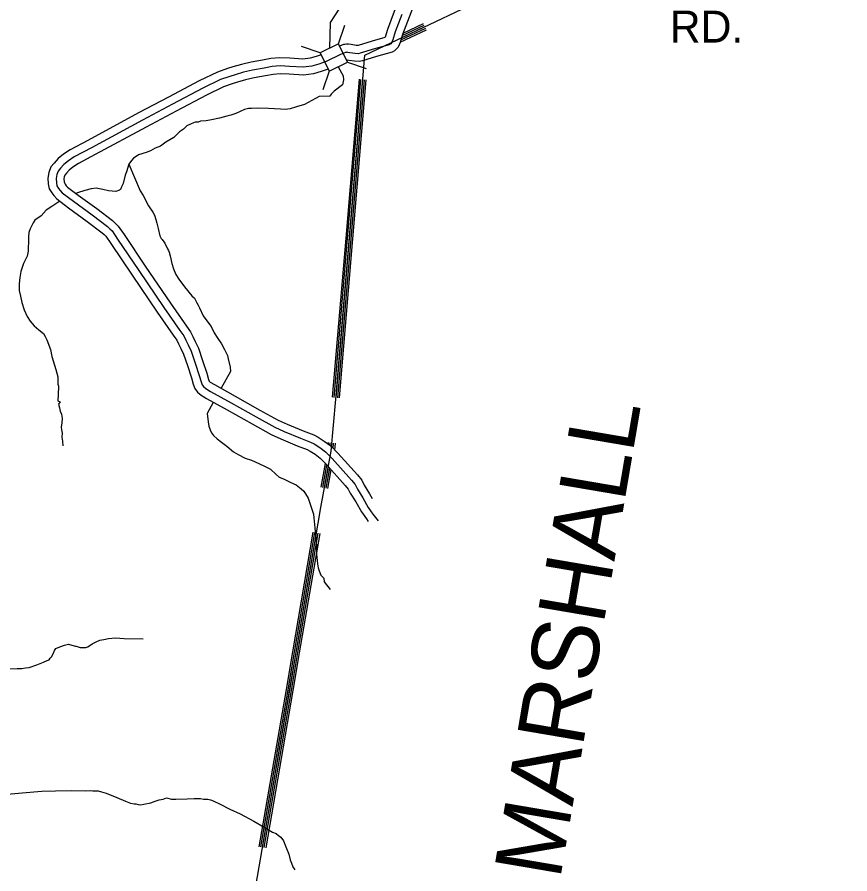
# Model space of a CAD drawing. Extents: x 1551132 to 1791609, y 378168 to 563823.
# Drawn here: x 1679928 to 1689571, y 398964 to 408888 of the extents above; entities that cross this region are included whole.
import ezdxf

# ---------------------------------------------------------------- set-up
doc = ezdxf.new("R2010")
doc.units = 0
for name, color, linetype in [('DESIGN - ROW - Right-of-Way and Easement Labels', 7, 'Continuous'), ('DESIGN - TRANSPORTATION - Text', 7, 'Continuous'), ('SURVEY - DRAINAGE - Natural Features', 7, 'Continuous'), ('SURVEY - DRAINAGE - Storm Sewer', 7, 'Continuous'), ('SURVEY - PROPERTY - Owners', 7, 'Continuous')]:
    doc.layers.add(name, color=color, linetype=linetype)

msp = doc.modelspace()

# ---------------------------------------------------------------- linework, layer by layer
at = {"layer": 'DESIGN - TRANSPORTATION - Text'}
for points in [[(1684408.937, 409346.617), (1684408.762, 409350.767), (1684238.782, 409282.323), (1684024.396, 409225.738), (1683798.093, 409139.361), (1683661.129, 408993.415), (1683550.957, 408826.628), (1683543.898, 408527.92)], [(1683645.462, 408313.081), (1683702.811, 408207.103), (1683706.878, 408161.452), (1683693.878, 408102.859), (1683598.597, 408028.398), (1683565.839, 407995.631), (1683547.973, 407971.805), (1683426.517, 407966.655), (1683255.413, 407876.644), (1683161.065, 407849.777), (1683088.775, 407826.634), (1683034.643, 407817.292), (1682976.661, 407820.009), (1682838.698, 407827.726), (1682708.701, 407831.334), (1682640.636, 407828.168), (1682608.653, 407830.568), (1682560.504, 407819.142), (1682461.907, 407770.299), (1682403.658, 407750.99), (1682355.509, 407739.565), (1682271.211, 407716.573), (1682176.963, 407697.714), (1682116.806, 407686.439), (1682050.724, 407681.247), (1682022.608, 407671.58), (1681988.576, 407670.005), (1681968.476, 407662.238), (1681934.31, 407648.646), (1681894.045, 407627.112), (1681853.596, 407589.561), (1681807.213, 407558.093), (1681740.448, 407494.833), (1681647.784, 407439.907), (1681587.235, 407394.589), (1681526.92, 407369.305), (1681470.555, 407339.962), (1681422.289, 407318.529), (1681331.949, 407291.603), (1681305.733, 407273.902), (1681275.467, 407252.252), (1681251.16, 407226.518), (1681222.669, 407184.817), (1681193.611, 407095.056), (1681179.145, 407055.18), (1681156.545, 406960.836)], [(1681222.669, 407184.817), (1681354.049, 406874.342), (1681385.431, 406819.882), (1681450.088, 406702.929), (1681499.237, 406628.227), (1681518.82, 406591.943), (1681534.244, 406541.683), (1681545.752, 406499.482), (1681559.052, 406439.247), (1681582.06, 406352.845), (1681593.734, 406324.669), (1681607.576, 406310.477), (1681637.092, 406268.059), (1681668.374, 406205.591), (1681682.141, 406185.39), (1681689.907, 406165.273), (1681701.399, 406121.072), (1681720.398, 406034.728), (1681737.681, 405972.427), (1681766.939, 405907.983), (1681800.296, 405851.498), (1681867.303, 405764.563), (1681950.109, 405659.402), (1681979.792, 405631.001), (1682007.191, 405578.591), (1682024.891, 405552.341), (1682038.515, 405520.131), (1682081.481, 405429.479), (1682134.605, 405352.727), (1682176.029, 405302.151), (1682211.194, 405229.616), (1682242.594, 405177.164), (1682295.767, 405104.412), (1682329, 405037.919), (1682362.216, 404969.417), (1682371.749, 404929.249), (1682394.665, 404834.839), (1682398.415, 404781.104)], [(1681156.545, 406960.836), (1681137.037, 406921.051), (1681124.687, 406891.167), (1681114.596, 406883.275), (1681070.397, 406867.8), (1680986.449, 406874.85), (1680918.601, 406889.7), (1680842.752, 406904.659), (1680786.67, 406899.342), (1680710.422, 406880.258), (1680628.074, 406853.241), (1680610.083, 406845.141)], [(1680417.787, 406753.28), (1680408.796, 406749.805), (1680328.131, 406694.728), (1680265.607, 406651.444), (1680206.825, 406586.084), (1680134.202, 406534.916), (1680111.853, 406505.148), (1680077.003, 406433.488), (1680062.537, 406393.612), (1680059.929, 406341.577), (1680059.27, 406285.509), (1680056.454, 406215.457), (1680053.987, 406175.431), (1680043.337, 406119.488), (1680002.322, 406033.886), (1679971.247, 405942.15), (1679958.431, 405872.215), (1679951.589, 405800.204), (1679950.681, 405722.111), (1679965.914, 405655.842), (1679981.072, 405583.557), (1680008.079, 405497.113), (1680045.179, 405418.553), (1680080.553, 405364.043), (1680123.977, 405313.442), (1680179.434, 405264.69), (1680234.949, 405221.956), (1680252.582, 405189.697), (1680270.14, 405151.429), (1680312.822, 405036.751)], [(1680312.822, 405036.751), (1680327.913, 404958.466), (1680376.179, 404807.67), (1680397.178, 404721.301), (1680400.203, 404637.149), (1680407.895, 404611.023), (1680402.803, 404516.963), (1680399.961, 404444.902), (1680425.803, 404430.569), (1680405.47, 404402.776), (1680418.986, 404360.558), (1680426.569, 404324.416), (1680440.177, 404290.207), (1680447.619, 404242.047), (1680444.96, 404186.012), (1680440.702, 404164.028), (1680438.402, 404138.028), (1680442.052, 404107.943), (1680447.61, 404069.826), (1680445.077, 404023.791), (1680452.518, 403975.64), (1680455.885, 403921.53)], [(1682398.415, 404781.104), (1682290.967, 404588.582)], [(1682198.344, 404422.619), (1682127.579, 404295.824), (1682140.487, 404201.538), (1682145.904, 404151.412), (1682161.395, 404107.161), (1682176.995, 404072.918), (1682202.627, 404040.568), (1682242.218, 404004.025), (1682293.759, 403963.341), (1682355.24, 403916.523), (1682434.53, 403853.463), (1682488.196, 403822.754), (1682567.719, 403779.719), (1682641.475, 403756.777), (1682727.048, 403717.676), (1682800.672, 403682.717), (1682862.303, 403649.916), (1682925.644, 403591.056), (1682963.301, 403560.555), (1683011.05, 403537.938), (1683098.631, 403498.804), (1683160.313, 403470.003), (1683215.787, 403423.26), (1683249.494, 403396.809), (1683296.543, 403314.124), (1683358.85, 403130.827)], [(1683358.85, 403130.827), (1683363.175, 403088.585), (1683373.825, 402972.298), (1683393.382, 402761.784), (1683394.316, 402669.649), (1683406.965, 402553.346), (1683412.448, 402509.219), (1683426.031, 402473.002), (1683445.481, 402424.701), (1683479.088, 402390.241), (1683484.597, 402348.115), (1683553.562, 402257.146)], [(1679839.64, 401338.462), (1679929.754, 401341.42), (1679981.811, 401342.812), (1680025.91, 401348.312), (1680068.009, 401353.829), (1680154.416, 401384.863), (1680232.822, 401415.997), (1680275.071, 401435.54), (1680297.171, 401443.29), (1680311.404, 401463.157), (1680325.562, 401477.016), (1680350.053, 401520.792), (1680360.403, 401552.726), (1680376.652, 401574.568), (1680422.91, 401594.061), (1680475.142, 401611.478), (1680521.307, 401622.953), (1680533.29, 401620.811), (1680603.155, 401601.969), (1680613.163, 401601.852), (1680659.046, 401587.294), (1680699.078, 401586.827), (1680723.094, 401586.552), (1680747.177, 401592.277), (1680795.626, 401629.77), (1680841.916, 401653.262), (1680884.14, 401670.804), (1680932.264, 401678.255), (1680986.455, 401691.638), (1681066.603, 401698.714), (1681166.601, 401689.538), (1681388.77, 401686.938)], [(1679727.875, 399879.515), (1679984.327, 399900.557), (1680212.764, 399921.933), (1680370.952, 399926.092), (1680561.139, 399927.875), (1680715.26, 399926.075), (1680775.35, 399929.383), (1680805.333, 399925.025), (1680833.374, 399926.7), (1680867.373, 399924.3), (1680905.297, 399913.841), (1680959.171, 399897.191), (1681080.743, 399847.698), (1681182.374, 399804.447), (1681240.181, 399781.738), (1681284.147, 399775.213), (1681304.163, 399774.98), (1681330.121, 399768.663), (1681362.103, 399764.288), (1681394.211, 399771.921), (1681476.426, 399784.988), (1681526.7, 399806.431), (1681572.89, 399819.914), (1681619.006, 399827.39), (1681659.213, 399842.94), (1681715.103, 399828.273), (1681767.144, 399827.665), (1681895.333, 399834.182), (1681977.414, 399835.223), (1682049.496, 399836.382), (1682087.453, 399829.932), (1682137.494, 399829.348), (1682167.435, 399820.981), (1682199.325, 399808.598), (1682278.999, 399771.605), (1682392.488, 399714.195), (1682510.018, 399660.744), (1682667.239, 399574.775), (1682788.595, 399505.257), (1682886.068, 399448.03), (1682927.908, 399429.513), (1682953.691, 399407.179), (1682979.499, 399386.845), (1683011.073, 399344.411), (1683040.381, 399277.967), (1683073.488, 399191.448), (1683088.804, 399127.172), (1683106.412, 399088.904), (1683121.953, 399044.661), (1683143.603, 399010.352)]]:
    msp.add_lwpolyline(points, dxfattribs=at)
at = {"layer": 'SURVEY - DRAINAGE - Natural Features'}
for points in [[(1682186.932, 395889.553), (1683159.579, 401529.419), (1683445.765, 403209.271), (1683564.712, 403861.53), (1683618.711, 404460.838), (1683953.139, 408446.668), (1689570.625, 411114.999)], [(1682186.932, 395889.553), (1683159.579, 401529.419), (1683445.765, 403209.271), (1683564.712, 403861.53), (1683618.711, 404460.838), (1683953.139, 408446.668), (1689570.625, 411114.999)], [(1684380.137, 408649.49), (1684650.964, 408778.135)], [(1684387.595, 408675.174), (1684642.381, 408796.202)], [(1684396.237, 408700.316), (1684634.231, 408813.361)], [(1684364.962, 408597.997), (1684668.122, 408742.001)], [(1684372.412, 408623.681), (1684659.547, 408760.068)], [(1683736.059, 406325.895), (1683890.573, 408167.469)], [(1683754.992, 406324.312), (1683909.506, 408165.885)], [(1683774.925, 406322.637), (1683929.439, 408164.21)], [(1683794.858, 406320.962), (1683949.372, 408162.535)], [(1683814.782, 406319.295), (1683969.296, 408160.869)], [(1683581.545, 404484.313), (1683736.059, 406325.895)], [(1683600.478, 404482.73), (1683754.992, 406324.312)], [(1683620.411, 404481.055), (1683774.925, 406322.637)], [(1683640.344, 404479.38), (1683794.858, 406320.962)], [(1683660.269, 404477.713), (1683814.782, 406319.295)], [(1683532.68, 403940.632), (1683534.305, 403958.658)], [(1683550.729, 403929.232), (1683553.229, 403956.949)], [(1683569.254, 403911.948), (1683573.145, 403955.158)], [(1683587.537, 403891.956), (1683593.062, 403953.366)], [(1683605.803, 403871.847), (1683612.986, 403951.566)], [(1683448.481, 403441.569), (1683498.689, 403716.851)], [(1683467.173, 403438.161), (1683514.847, 403699.584)], [(1683486.847, 403434.569), (1683531.563, 403679.784)], [(1683506.522, 403430.977), (1683548.604, 403661.717)], [(1683526.196, 403427.394), (1683565.454, 403642.641)], [(1683045.856, 401099.499), (1683121.138, 401536.01), (1683357.1, 402921.072)], [(1683064.581, 401096.274), (1683139.871, 401532.802), (1683375.833, 402917.88)], [(1683084.289, 401092.874), (1683159.579, 401529.419), (1683395.549, 402914.522)], [(1683103.997, 401089.474), (1683179.287, 401526.035), (1683415.265, 402911.163)], [(1683123.704, 401086.073), (1683199.003, 401522.66), (1683434.981, 402907.805)], [(1682731.788, 399278.334), (1683045.856, 401099.499)], [(1682750.512, 399275.109), (1683064.581, 401096.274)], [(1682770.22, 399271.709), (1683084.289, 401092.874)], [(1682789.928, 399268.309), (1683103.997, 401089.474)], [(1682809.636, 399264.909), (1683123.704, 401086.073)]]:
    msp.add_lwpolyline(points, dxfattribs=at)
at = {"layer": 'SURVEY - DRAINAGE - Storm Sewer'}
for p, q in [((1683649.343, 408579.352), (1683723.271, 408794.104)), ((1683435.795, 408475.196), (1683221.035, 408549.149)), ((1683753.457, 408365.779), (1683968.201, 408291.851)), ((1683539.951, 408261.624), (1683466.014, 408046.888))]:
    msp.add_line(p, q, dxfattribs=at)
msp.add_lwpolyline([(1683539.951, 408261.624), (1683753.507, 408365.787), (1683649.343, 408579.352), (1683435.795, 408475.196)], close=True, dxfattribs=at)
at = {"layer": 'SURVEY - PROPERTY - Owners'}
for points in [[(1684396.712, 409209.046), (1684357.671, 409118.561), (1684293.031, 408952.906), (1684215.349, 408745.684), (1684188.908, 408655.79), (1684187.467, 408652.39), (1684037.987, 408610.78), (1683876.107, 408560.846), (1683870.832, 408559.479), (1683853.491, 408560.637), (1683795.367, 408568.829), (1683764.768, 408573.421), (1683741.544, 408574.546), (1683723.294, 408572.521), (1683705.511, 408569.046), (1683662.32, 408552.337)], [(1684578.833, 409164.162), (1684528.817, 409048.259), (1684465.819, 408886.805), (1684390.928, 408687.033), (1684363.379, 408593.347), (1684340.913, 408540.404), (1684318.28, 408515.578), (1684299.281, 408498.053), (1684270.065, 408483.344), (1684090.06, 408433.234), (1683926.598, 408382.816), (1683888.323, 408372.899), (1683834.4, 408376.499), (1683768.735, 408385.749), (1683751.252, 408388.374), (1683743.827, 408385.499)], [(1684381.096, 408919.214), (1684304.839, 408715.792), (1684277.831, 408623.964), (1684263.456, 408590.08), (1684253.898, 408579.596), (1684247.132, 408573.355), (1684237.199, 408568.354), (1684064.528, 408520.286), (1683901.84, 408470.11), (1683879.749, 408464.385), (1683843.758, 408466.785), (1683781.793, 408475.518), (1683755.468, 408479.469), (1683744.477, 408480.002), (1683737.569, 408479.235), (1683731.777, 408478.102), (1683671.47, 408454.768), (1683504.441, 408372.591), (1683420.051, 408343.531), (1683341.736, 408320.406), (1683239.505, 408307.58), (1683081.467, 408317.439), (1682973.428, 408322.706), (1682879.764, 408314.055), (1682786.983, 408296.838), (1682654.602, 408272.346), (1682550.263, 408249.529), (1682453.349, 408220.419), (1682390.942, 408201.694), (1682283.111, 408164.51), (1682079.857, 408064.723), (1681725.54, 407878.568), (1681379.257, 407694.322), (1680789.295, 407374.705), (1680590, 407270.869), (1680521.435, 407223.601), (1680466.936, 407182.166), (1680428.412, 407136.548), (1680402.054, 407104.806), (1680385.588, 407062.93), (1680379.005, 407017.278), (1680382.571, 406968.827), (1680388.213, 406934.701), (1680407.904, 406904.425), (1680425.637, 406878.183), (1680449.378, 406851.866)], [(1683447.142, 408452.584), (1683391.335, 408433.375), (1683322.387, 408413.008), (1683236.547, 408402.241), (1683086.701, 408411.591), (1682971.378, 408417.208), (1682866.797, 408407.55), (1682769.808, 408389.557), (1682635.953, 408364.79), (1682526.597, 408340.873), (1682426.241, 408310.73), (1682362.009, 408291.463), (1682246.828, 408251.737), (1682037.15, 408148.801), (1681681.467, 407961.929), (1681334.658, 407777.399), (1680745.055, 407457.982), (1680541.276, 407351.804), (1680466.111, 407299.994), (1680401.604, 407250.943), (1680356.122, 407197.091), (1680319.848, 407153.399), (1680293.832, 407087.239), (1680284.215, 407020.587), (1680288.849, 406957.652), (1680298.407, 406899.842), (1680329.314, 406852.316), (1680351.205, 406819.923), (1680385.588, 406781.806), (1680524.468, 406678.311), (1680738.546, 406521.882), (1680913.9, 406388.129), (1680936.508, 406368.295), (1680953.858, 406350.544), (1681012.115, 406264.734), (1681258.459, 405899.233), (1681550.502, 405470.613), (1681736.014, 405203.74), (1681775.221, 405147.155), (1681796.129, 405104.129), (1681825.062, 405048.636), (1681855.319, 404982.667), (1681900.077, 404851.247), (1681945.942, 404708.402), (1681967.417, 404635.241), (1681984.149, 404586.148), (1682015.44, 404542.072), (1682058.814, 404507.163), (1682120.488, 404470.954)], [(1683529.148, 408285.163), (1683447.675, 408257.104), (1683360.344, 408231.32), (1683242.355, 408216.52), (1683076.434, 408226.87), (1682975.403, 408231.795), (1682892.238, 408224.111), (1682803.507, 408207.644), (1682672.543, 408183.419), (1682573.029, 408161.651), (1682479.431, 408133.542), (1682418.774, 408115.342), (1682318.018, 408080.591), (1682120.948, 407983.846), (1681767.939, 407798.375), (1681422.164, 407614.403), (1680831.853, 407294.594), (1680636.874, 407193.008), (1680574.65, 407150.115), (1680529.785, 407116.006), (1680497.952, 407078.305), (1680481.136, 407058.055), (1680473.861, 407039.546), (1680470.194, 407014.095), (1680472.728, 406979.577), (1680474.603, 406968.235), (1680483.502, 406954.552), (1680497.235, 406934.235), (1680510.743, 406919.259), (1680634.307, 406827.182), (1680849.219, 406670.136), (1681031.131, 406531.391), (1681063.855, 406502.682), (1681097.671, 406468.073), (1681165.345, 406368.395), (1681411.605, 406003.027), (1681702.898, 405575.499), (1681887.994, 405309.217), (1681935.384, 405240.824), (1681961.375, 405187.348), (1681991.258, 405130.021), (1682027.399, 405051.236), (1682075.722, 404909.357), (1682122.796, 404762.745), (1682143.812, 404691.16), (1682150.571, 404671.301), (1682151.421, 404670.109), (1682164.204, 404659.826), (1682214.152, 404630.5)], [(1680449.378, 406851.866), (1680580.45, 406754.188), (1680794.953, 406597.443), (1680973.649, 406461.147), (1681001.415, 406436.788), (1681027.156, 406410.446), (1681090.213, 406317.569), (1681336.515, 405952.134), (1681628.175, 405524.073), (1681813.479, 405257.499), (1681856.853, 405194.898), (1681880.352, 405146.547), (1681909.768, 405090.12), (1681943.026, 405017.618), (1681989.599, 404880.865), (1682036.082, 404736.102), (1682057.323, 404663.742), (1682068.973, 404629.55), (1682084.747, 404607.332), (1682112.53, 404584.974), (1682168.228, 404552.273), (1682407.015, 404419.286), (1682695.541, 404257.674), (1682910.436, 404136.979), (1683020.025, 404089.628), (1683207.329, 404009.326), (1683324.968, 403965.883), (1683366.767, 403943.366), (1683432.382, 403902.531), (1683499.897, 403851.672), (1683575.137, 403774.67), (1683798.665, 403525.68), (1683842.139, 403473.095), (1683867.605, 403420.719), (1683930.578, 403319.824), (1683993.418, 403206.921), (1684048.642, 403130.161), (1684107.849, 403051.342)], [(1682212.361, 404631.525), (1682451.247, 404498.48), (1682739.915, 404336.792), (1682950.743, 404218.381), (1683055.883, 404172.946), (1683240.928, 404093.611), (1683362.367, 404048.768), (1683412.282, 404021.884), (1683483.731, 403977.417), (1683559.962, 403919.99), (1683641.352, 403836.696), (1683867.397, 403584.906), (1683918.962, 403522.53), (1683947.086, 403464.687), (1684008.727, 403365.926), (1684039.142, 403311.283)], [(1682122.355, 404469.895), (1682361.041, 404336.959), (1682649.417, 404175.43), (1682868.537, 404052.36), (1682982.751, 404003.017), (1683172.396, 403921.707), (1683286.085, 403879.722), (1683319.451, 403861.747), (1683379, 403824.687), (1683437.457, 403780.653), (1683506.305, 403710.193), (1683727.216, 403464.111), (1683762.274, 403421.71), (1683784.982, 403375.009), (1683849.339, 403271.898), (1683913.687, 403156.287), (1683972.669, 403074.301), (1683994.435, 403045.334)]]:
    msp.add_lwpolyline(points, dxfattribs=at)

# ---------------------------------------------------------------- texts
at = {"layer": 'DESIGN - ROW - Right-of-Way and Easement Labels'}
msp.add_text('RD.', height=369.9913, rotation=0.0000278, dxfattribs=at).set_placement((1687484.914, 408592.89))
at = {"layer": 'SURVEY - DRAINAGE - Natural Features'}
msp.add_text('MARSHALL', height=775.0195, rotation=80.3317028, dxfattribs=at).set_placement((1686213.944, 398885.839))

doc.saveas('drawing.dxf')
